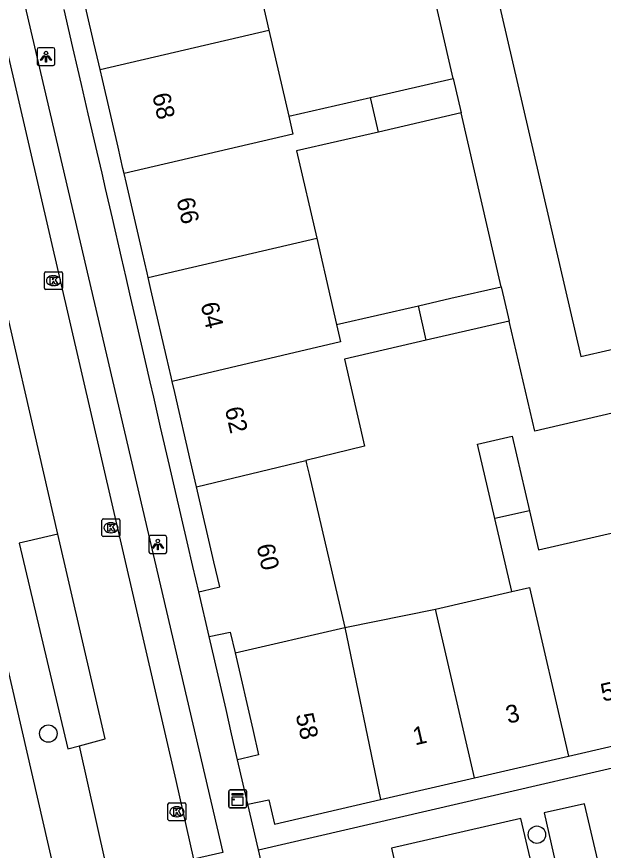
# Model space of a CAD drawing. Extents: x 156414 to 157775, y 382335 to 383765.
# Drawn here: x 156944.86 to 156977.74, y 383219.06 to 383265.78 of the extents above; entities that cross this region are included whole.
import ezdxf

# ---------------------------------------------------------------- set-up
doc = ezdxf.new("R2010")
doc.units = 0
for name, color, linetype in [('IMGEO_Boom', 7, 'Continuous'), ('IMGEO_Kast', 7, 'Continuous'), ('IMGEO_Kolk', 7, 'Continuous'), ('IMGEO_Lichtpunt', 7, 'Continuous'), ('IMGEO_OVBaan_gesloten', 7, 'Continuous'), ('IMGEO_Pand', 7, 'Continuous'), ('IMGEO_Pand_nummerreeks', 7, 'Continuous'), ('IMGEO_Parkeervlak_open', 7, 'Continuous'), ('IMGEO_Rijbaan_lokaal_gesloten', 7, 'Continuous'), ('IMGEO_Voetpad_open', 7, 'Continuous')]:
    doc.layers.add(name, color=color, linetype=linetype)

msp = doc.modelspace()

# ---------------------------------------------------------------- linework, layer by layer
at = {"layer": 'IMGEO_Boom'}
for centre in [(156946.638, 383225.603), (156974.021, 383219.934)]:
    msp.add_circle(centre, 0.489, dxfattribs=at)
at = {"layer": 'IMGEO_Kast'}
for p, q in [((156956.749, 383221.52), (156956.749, 383222.361)), ((156956.749, 383222.361), (156956.749, 383221.52)), ((156956.824, 383222.445), (156957.665, 383222.445)), ((156957.665, 383222.445), (156956.824, 383222.445)), ((156957.749, 383222.37), (156957.749, 383221.529)), ((156957.749, 383221.529), (156957.749, 383222.37)), ((156957.674, 383221.445), (156956.833, 383221.445)), ((156956.833, 383221.445), (156957.674, 383221.445))]:
    msp.add_line(p, q, dxfattribs=at)
for points in [[(156956.944, 383222.235), (156957.544, 383222.235), (156957.544, 383222.15), (156956.944, 383222.15), (156956.944, 383222.235)], [(156956.944, 383222.06), (156957.544, 383222.06), (156957.544, 383221.571), (156956.944, 383221.571), (156956.944, 383222.06)]]:
    msp.add_lwpolyline(points, dxfattribs=at)
msp.add_circle((156957.028, 383221.909), 0.0377, dxfattribs=at)
for centre, start, end in [((156956.827, 383222.367), 92.4484, 184.2845), ((156956.827, 383222.367), 92.4484, 184.2845), ((156957.671, 383222.367), 2.4484, 94.2845), ((156957.671, 383222.367), 2.4484, 94.2845), ((156956.827, 383221.523), 182.4484, 274.2845), ((156956.827, 383221.523), 182.4484, 274.2845), ((156957.671, 383221.523), 272.4484, 4.2845), ((156957.671, 383221.523), 272.4484, 4.2845)]:
    msp.add_arc(centre, 0.0779, start, end, dxfattribs=at)
at = {"layer": 'IMGEO_Kolk'}
for p, q in [((156946.501, 383251.488), (156947.353, 383251.488)), ((156946.426, 383250.562), (156946.426, 383251.414)), ((156946.914, 383251.268), (156946.939, 383251.268)), ((156947.427, 383251.414), (156947.427, 383250.562)), ((156946.937, 383250.708), (156946.912, 383250.708)), ((156947.353, 383250.488), (156946.501, 383250.488)), ((156949.645, 383236.714), (156949.645, 383237.566)), ((156949.72, 383237.64), (156950.572, 383237.64)), ((156950.646, 383237.566), (156950.646, 383236.714)), ((156950.133, 383237.42), (156950.158, 383237.42)), ((156950.572, 383236.64), (156949.72, 383236.64)), ((156950.156, 383236.86), (156950.131, 383236.86)), ((156953.344, 383220.793), (156953.344, 383221.645)), ((156953.419, 383221.719), (156954.271, 383221.719)), ((156954.345, 383221.645), (156954.345, 383220.793)), ((156953.832, 383221.499), (156953.857, 383221.499)), ((156954.271, 383220.719), (156953.419, 383220.719)), ((156953.855, 383220.939), (156953.83, 383220.939))]:
    msp.add_line(p, q, dxfattribs=at)
for points in [[(156946.501, 383251.488), (156947.353, 383251.488)], [(156946.426, 383250.562), (156946.426, 383251.414)], [(156946.747, 383251.188), (156946.87, 383251.188), (156946.87, 383251.037), (156947, 383251.188), (156947.164, 383251.188), (156947.018, 383251.037), (156947.171, 383250.788), (156947.019, 383250.788), (156946.934, 383250.952), (156946.87, 383250.885), (156946.87, 383250.788), (156946.747, 383250.788), (156946.747, 383251.188)], [(156947.427, 383251.414), (156947.427, 383250.562)], [(156947.353, 383250.488), (156946.501, 383250.488)], [(156949.645, 383236.714), (156949.645, 383237.566)], [(156949.72, 383237.64), (156950.572, 383237.64)], [(156950.646, 383237.566), (156950.646, 383236.714)], [(156949.966, 383237.34), (156950.089, 383237.34), (156950.089, 383237.189), (156950.219, 383237.34), (156950.383, 383237.34), (156950.237, 383237.189), (156950.39, 383236.94), (156950.238, 383236.94), (156950.153, 383237.104), (156950.089, 383237.037), (156950.089, 383236.94), (156949.966, 383236.94), (156949.966, 383237.34)], [(156950.572, 383236.64), (156949.72, 383236.64)], [(156953.344, 383220.793), (156953.344, 383221.645)], [(156953.419, 383221.719), (156954.271, 383221.719)], [(156954.345, 383221.645), (156954.345, 383220.793)], [(156953.665, 383221.419), (156953.788, 383221.419), (156953.788, 383221.268), (156953.918, 383221.419), (156954.082, 383221.419), (156953.936, 383221.268), (156954.089, 383221.019), (156953.937, 383221.019), (156953.852, 383221.183), (156953.788, 383221.116), (156953.788, 383221.019), (156953.665, 383221.019), (156953.665, 383221.419)], [(156954.271, 383220.719), (156953.419, 383220.719)]]:
    msp.add_lwpolyline(points, dxfattribs=at)
for centre, start, end in [((156946.503, 383251.412), 91.552, 178.448), ((156946.503, 383251.412), 91.552, 178.448), ((156947.351, 383251.412), 1.552, 88.448), ((156947.351, 383251.412), 1.552, 88.448), ((156946.503, 383250.564), 181.552, 268.448), ((156946.503, 383250.564), 181.552, 268.448), ((156947.351, 383250.564), 271.552, 358.448), ((156947.351, 383250.564), 271.552, 358.448), ((156949.722, 383237.564), 91.552, 178.448), ((156949.722, 383237.564), 91.552, 178.448), ((156950.57, 383237.564), 1.552, 88.448), ((156950.57, 383237.564), 1.552, 88.448), ((156949.722, 383236.716), 181.552, 268.448), ((156949.722, 383236.716), 181.552, 268.448), ((156950.57, 383236.716), 271.552, 358.448), ((156950.57, 383236.716), 271.552, 358.448), ((156953.421, 383221.643), 91.552, 178.448), ((156953.421, 383221.643), 91.552, 178.448), ((156954.269, 383221.643), 1.552, 88.448), ((156954.269, 383221.643), 1.552, 88.448), ((156953.421, 383220.795), 181.552, 268.448), ((156953.421, 383220.795), 181.552, 268.448), ((156954.269, 383220.795), 271.552, 358.448), ((156954.269, 383220.795), 271.552, 358.448)]:
    msp.add_arc(centre, 0.0765, start, end, dxfattribs=at)
for centre, major_axis, ratio, start_param, end_param in [((156946.913, 383250.988), (-0.387, 0.002), 0.722429, 4.712389, 7.853982), ((156946.938, 383250.988), (-0.39, 0.002), 0.717154, 1.570796, 4.712389), ((156950.132, 383237.14), (-0.387, 0.002), 0.722429, 4.712389, 7.853982), ((156950.157, 383237.14), (-0.39, 0.002), 0.717154, 1.570796, 4.712389), ((156953.831, 383221.219), (-0.387, 0.002), 0.722429, 4.712389, 7.853982), ((156953.856, 383221.219), (-0.39, 0.002), 0.717154, 1.570796, 4.712389)]:
    msp.add_ellipse(centre, major_axis=major_axis, ratio=ratio, start_param=start_param, end_param=end_param, dxfattribs=at)
at = {"layer": 'IMGEO_Lichtpunt'}
for p, q in [((156946.007, 383263.95), (156946.007, 383263.143)), ((156946.007, 383263.95), (156946.007, 383263.143)), ((156946.909, 383264.045), (156946.101, 383264.045)), ((156946.909, 383264.045), (156946.101, 383264.045)), ((156947.003, 383263.143), (156947.003, 383263.95)), ((156947.003, 383263.143), (156947.003, 383263.95)), ((156946.101, 383263.049), (156946.909, 383263.049)), ((156946.101, 383263.049), (156946.909, 383263.049)), ((156952.278, 383236.601), (156952.278, 383235.794)), ((156952.278, 383236.601), (156952.278, 383235.794)), ((156953.18, 383236.696), (156952.372, 383236.696)), ((156953.18, 383236.696), (156952.372, 383236.696)), ((156953.274, 383235.794), (156953.274, 383236.601)), ((156953.274, 383235.794), (156953.274, 383236.601)), ((156952.372, 383235.7), (156953.18, 383235.7)), ((156952.372, 383235.7), (156953.18, 383235.7))]:
    msp.add_line(p, q, dxfattribs=at)
for points in [[(156946.381, 383263.614), (156946.42, 383263.586), (156946.232, 383263.324), (156946.194, 383263.351), (156946.381, 383263.614)], [(156946.483, 383263.566), (156946.53, 383263.566), (156946.53, 383263.244), (156946.483, 383263.244), (156946.483, 383263.566)], [(156946.593, 383263.586), (156946.631, 383263.613), (156946.818, 383263.351), (156946.779, 383263.323), (156946.593, 383263.586)], [(156952.652, 383236.265), (156952.691, 383236.237), (156952.503, 383235.975), (156952.465, 383236.002), (156952.652, 383236.265)], [(156952.754, 383236.217), (156952.801, 383236.217), (156952.801, 383235.895), (156952.754, 383235.895), (156952.754, 383236.217)], [(156952.864, 383236.237), (156952.902, 383236.264), (156953.089, 383236.002), (156953.05, 383235.974), (156952.864, 383236.237)]]:
    msp.add_lwpolyline(points, dxfattribs=at)
for centre in [(156946.506, 383263.748), (156952.777, 383236.399)]:
    msp.add_circle(centre, 0.0994, dxfattribs=at)
for centre, start, end in [((156946.101, 383263.95), 90, 180), ((156946.101, 383263.95), 90, 180), ((156946.909, 383263.95), 0, 90), ((156946.909, 383263.95), 0, 90), ((156946.101, 383263.143), 180, 270), ((156946.101, 383263.143), 180, 270), ((156946.909, 383263.143), 270, 0), ((156946.909, 383263.143), 270, 360), ((156952.372, 383236.601), 90, 180), ((156952.372, 383236.601), 90, 180), ((156953.18, 383236.601), 0, 90), ((156953.18, 383236.601), 0, 90), ((156952.372, 383235.794), 180, 270), ((156952.372, 383235.794), 180, 270), ((156953.18, 383235.794), 270, 0), ((156953.18, 383235.794), 270, 360)]:
    msp.add_arc(centre, 0.0946, start, end, dxfattribs=at)
at = {"layer": 'IMGEO_OVBaan_gesloten'}
msp.add_lwpolyline([(156966.653, 383132.564), (156965.636, 383136.958), (156961.996, 383152.751), (156957.51, 383172.189), (156952.648, 383193.045), (156948.081, 383213.092), (156943.691, 383232.123), (156939.593, 383249.999), (156939.341, 383251.098), (156934.742, 383271.089), (156930.329, 383290.11), (156921.33, 383329.097), (156917.027, 383348.073), (156912.337, 383368.106), (156905.568, 383397.246), (156903.19, 383407.661), (156900.763, 383418.179)], dxfattribs=at)
at = {"layer": 'IMGEO_Pand'}
for points in [[(156962.448, 383270.996), (156957.868, 383269.942), (156958.999, 383265.031)], [(156949.535, 383262.832), (156949.464, 383263.139), (156949.19, 383264.327), (156948.311, 383268.127), (156948.186, 383268.666)], [(156949.535, 383262.832), (156958.999, 383265.031)], [(156958.999, 383265.031), (156960.111, 383260.199)], [(156950.885, 383256.997), (156950.819, 383257.282), (156950.544, 383258.472), (156949.667, 383262.262), (156949.535, 383262.832)], [(156964.691, 383261.253), (156969.337, 383262.323)], [(156969.337, 383262.323), (156969.786, 383260.388)], [(156960.111, 383260.199), (156964.691, 383261.253)], [(156965.136, 383259.317), (156964.691, 383261.253)], [(156969.786, 383260.388), (156965.136, 383259.317)], [(156960.111, 383260.199), (156960.339, 383259.205), (156950.885, 383256.997)], [(156965.136, 383259.317), (156960.556, 383258.263), (156961.68, 383253.379)], [(156952.234, 383251.163), (156952.171, 383251.435), (156951.914, 383252.544), (156951.017, 383256.425), (156950.885, 383256.997)], [(156952.234, 383251.163), (156961.68, 383253.379)], [(156961.68, 383253.379), (156962.458, 383249.999), (156962.798, 383248.529)], [(156953.584, 383245.329), (156953.522, 383245.6), (156953.265, 383246.71), (156952.503, 383249.999), (156952.387, 383250.5), (156952.234, 383251.163)], [(156967.378, 383249.583), (156969.189, 383249.999), (156972.022, 383250.651)], [(156972.022, 383250.651), (156972.173, 383250), (156972.468, 383248.717)], [(156962.798, 383248.529), (156967.378, 383249.583)], [(156967.823, 383247.648), (156967.378, 383249.583)], [(156972.468, 383248.717), (156967.823, 383247.648)], [(156962.798, 383248.529), (156963.022, 383247.554), (156953.584, 383245.329)], [(156967.823, 383247.648), (156963.243, 383246.593), (156964.364, 383241.72), (156961.069, 383240.917)], [(156954.949, 383239.427), (156954.615, 383240.873), (156953.724, 383244.723), (156953.584, 383245.329)], [(156971.667, 383237.664), (156970.695, 383241.82), (156972.641, 383242.268), (156973.61, 383238.089)], [(156954.949, 383239.427), (156961.069, 383240.917)], [(156961.069, 383240.917), (156961.112, 383240.731), (156961.254, 383240.122), (156963.251, 383231.545)], [(156955.067, 383233.547), (156955.311, 383233.603), (156956.246, 383233.82), (156955.92, 383235.228), (156954.949, 383239.427)], [(156973.61, 383238.089), (156971.667, 383237.664)], [(156973.61, 383238.089), (156974.117, 383235.905), (156978.424, 383236.89)], [(156972.623, 383233.574), (156971.667, 383237.664)], [(156972.623, 383233.574), (156973.605, 383233.785), (156975.788, 383224.34)], [(156955.648, 383231.035), (156955.067, 383233.547)], [(156968.346, 383232.578), (156972.623, 383233.574)], [(156963.251, 383231.545), (156968.346, 383232.578)], [(156970.533, 383223.123), (156968.346, 383232.578)], [(156957.102, 383230.122), (156963.251, 383231.545)], [(156963.251, 383231.545), (156965.263, 383221.903)], [(156955.648, 383231.035), (156956.832, 383231.288), (156957.102, 383230.122)], [(156957.102, 383230.122), (156958.093, 383225.836), (156958.424, 383224.405), (156957.488, 383224.19), (156957.245, 383224.134)], [(156975.788, 383224.34), (156981.044, 383225.557)], [(156957.819, 383221.639), (156957.245, 383224.134)], [(156970.533, 383223.123), (156975.788, 383224.34)], [(156965.263, 383221.903), (156970.533, 383223.123)], [(156957.819, 383221.639), (156959.005, 383221.892), (156959.318, 383220.527), (156965.263, 383221.903)]]:
    msp.add_lwpolyline(points, dxfattribs=at)
at = {"layer": 'IMGEO_Parkeervlak_open'}
msp.add_lwpolyline([(156947.179, 383236.784), (156945.483, 383236.381), (156945.01, 383236.269), (156947.722, 383224.748), (156948.389, 383224.925)], dxfattribs=at)
at = {"layer": 'IMGEO_Rijbaan_lokaal_gesloten'}
for points in [[(156918.069, 383377.269), (156921.243, 383363.591), (156953.782, 383222.97), (156954.778, 383218.559)], [(156947.179, 383236.784), (156943.172, 383254.114)], [(156948.389, 383224.925), (156949.827, 383225.31), (156947.179, 383236.784)], [(156950.329, 383216.209), (156948.389, 383224.925)]]:
    msp.add_lwpolyline(points, dxfattribs=at)
at = {"layer": 'IMGEO_Voetpad_open'}
for points in [[(156919.691, 383377.608), (156925.681, 383350.348), (156956.421, 383218.944), (156954.778, 383218.559)], [(156975.468, 383288.109), (156967.337, 383286.226), (156976.483, 383246.73), (156984.614, 383248.613), (156975.468, 383288.109)], [(156969.337, 383262.323), (156967.082, 383272.063)], [(156955.067, 383233.547), (156954.737, 383234.975), (156954.421, 383236.343), (156953.773, 383239.176), (156953.434, 383240.621), (156952.932, 383242.784), (156952.547, 383244.45), (156952.344, 383245.327), (156952.083, 383246.458), (156951.576, 383248.65), (156951.264, 383250), (156951.206, 383250.248), (156950.995, 383251.164), (156950.735, 383252.293), (156950.228, 383254.497), (156949.844, 383256.154), (156949.646, 383257.011), (156949.371, 383258.199), (156948.877, 383260.333), (156948.493, 383261.99), (156948.29, 383262.867), (156948.015, 383264.054), (156947.521, 383266.189)], [(156972.022, 383250.651), (156969.786, 383260.388)], [(156981.214, 383244.254), (156973.904, 383242.552), (156972.468, 383248.717)], [(156958.416, 383219.087), (156991.801, 383226.819), (156994.944, 383227.535), (156997.172, 383228.063), (157000, 383228.711), (157000.323, 383228.786), (157002.535, 383229.302), (157005.681, 383230.041), (157007.875, 383230.554), (157011.022, 383231.281), (157013.439, 383231.845)], [(156957.245, 383224.134), (156956.912, 383225.583), (156956.597, 383226.951), (156955.648, 383231.035)], [(156958.416, 383219.087), (156957.819, 383221.639)], [(156977.739, 383217.226), (156976.692, 383221.674), (156974.428, 383221.152), (156975.443, 383216.694)], [(156974.16, 383216.397), (156973.121, 383220.85), (156965.872, 383219.179), (156966.886, 383214.712)], [(156958.776, 383217.543), (156958.416, 383219.087)]]:
    msp.add_lwpolyline(points, dxfattribs=at)

# ---------------------------------------------------------------- texts
at = {"layer": 'IMGEO_Pand_nummerreeks'}
for s, rotation, p in [('68', 283.0215, (156952.453, 383261.399)), ('66', 283.0215, (156953.81, 383255.536)), ('64', 283.0215, (156955.167, 383249.672)), ('62', 283.0231, (156956.523, 383243.809)), ('60', 283.0174, (156958.298, 383236.126)), ('5', 13.076, (156977.723, 383227.385)), ('3', 13.076, (156972.404, 383226.149)), ('58', 283.0152, (156960.491, 383226.64)), ('1', 13.0749, (156967.195, 383224.939))]:
    msp.add_text(s, height=1, rotation=rotation, dxfattribs=at).set_placement(p)

doc.saveas('drawing.dxf')
